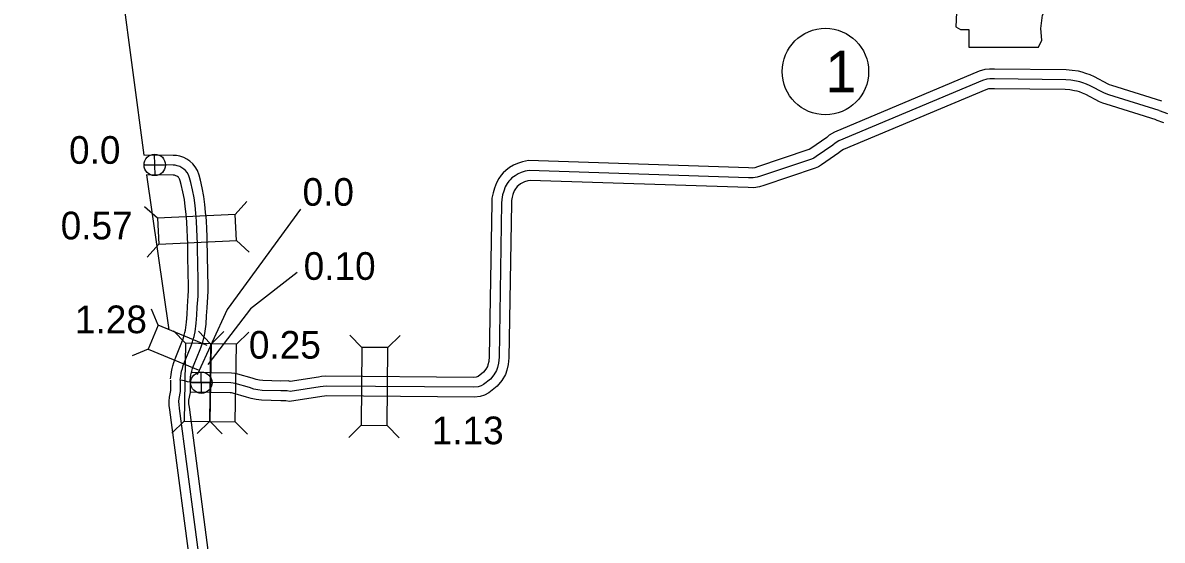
# Model space of a CAD drawing. Extents: x 31699 to 244310, y -8841 to 11474.
# Drawn here: x 127857 to 129017, y 1471 to 1998 of the extents above; entities that cross this region are included whole.
import ezdxf

# ---------------------------------------------------------------- set-up
doc = ezdxf.new("R2010")
doc.units = 0
for name, color, linetype in [('B_Logo', 7, 'Continuous'), ('G-ANNO-TEXT', 7, 'Continuous'), ('Level 21', 7, 'Continuous'), ('Level 55', 7, 'Continuous'), ('R_Annotation', 7, 'Continuous'), ('R_Border Notes', 7, 'Continuous'), ('R_XS_EARTHWORK_STAGE1', 7, 'Continuous'), ('R_XS_EARTHWORK_STAGE2', 7, 'Continuous'), ('S_WALL', 7, 'Continuous'), ('S_WALL_ANNOT', 7, 'Continuous')]:
    doc.layers.add(name, color=color, linetype=linetype)

msp = doc.modelspace()

# ---------------------------------------------------------------- linework, layer by layer
at = {"layer": 'B_Logo'}
for points in [[(129014, 1908.7), (128962.9, 1924.7), (128960, 1925.6), (128957.6, 1926.7), (128943.8, 1933.9), (128939.9, 1935.6), (128936.3, 1937), (128933.1, 1938), (128929.8, 1938.7), (128924.2, 1939.7), (128918.9, 1940.1), (128846.4, 1940.8), (128841.5, 1940.8), (128838.4, 1940.6), (128834.1, 1939.2), (128687.9, 1877.8), (128684, 1875.4), (128681.7, 1873.5), (128664.8, 1861.8), (128662.4, 1860.3), (128660.1, 1859.3), (128608.2, 1841.9), (128604.8, 1840.8), (128600.7, 1840.2), (128595.8, 1840.3), (128372.6, 1847.7), (128368.4, 1846.9), (128364.4, 1845.5), (128361.2, 1844.2), (128358.1, 1842.3), (128355, 1840.1), (128353.1, 1838.3), (128351.7, 1836.7), (128350, 1834.3), (128348.2, 1831), (128346.6, 1826.6), (128345.4, 1822.8), (128344.6, 1818.3), (128344.4, 1814.3), (128341.9, 1657.7), (128341.2, 1651.7), (128340.2, 1647.2), (128339.2, 1644.1), (128336.6, 1639.7), (128333, 1635.3), (128326, 1629.8), (128323.5, 1628.4), (128320.6, 1627.6), (128316.3, 1627.1), (128165.8, 1628.3), (128162.7, 1628), (128159.7, 1627.4), (128129, 1622.8), (128126, 1623.5), (128119.6, 1623.4), (128100.6, 1623.9), (128096.2, 1624.4), (128092, 1625.3), (128087.6, 1626.7), (128073.3, 1630.8), (128071.2, 1631.3), (128068.8, 1631.5), (128027.3, 1632.1), (128024.6, 1632.6), (128021.4, 1633.7), (128019.4, 1634), (128017.2, 1634.2)], [(129014, 1908.7), (129022.4, 1905.7)], [(128017.2, 1634.2), (128017.8, 1638.4), (128018.1, 1641.2), (128018.6, 1643.6), (128019.4, 1646.2), (128020.2, 1649.1), (128022.1, 1654.2), (128028.2, 1669.2), (128029.1, 1671.4), (128029.7, 1673.3), (128030.5, 1675.9), (128031.3, 1678.6), (128031.8, 1680.5), (128032.4, 1683.6), (128033.6, 1692.3), (128034.1, 1700.5), (128034.5, 1708.6), (128035.4, 1719.7), (128035.5, 1725.1), (128035.6, 1733.1), (128035.4, 1741.2), (128035.2, 1748.1), (128035.1, 1756.4), (128034.9, 1764.6), (128034.8, 1772.6), (128034.6, 1780.6), (128034.2, 1787.6), (128033.8, 1796.2), (128033.1, 1804.3), (128032.3, 1812.1), (128031.5, 1819.7), (128029.8, 1827.9), (128027.9, 1835.6), (128026.8, 1840.1), (128025.7, 1843.4), (128024.3, 1845.6), (128022.6, 1847.7), (128021, 1849.2), (128018.8, 1850.5), (128016.9, 1851.6), (128014.2, 1852.5), (128012.2, 1853), (128010, 1853), (127981.3, 1853.4)], [(128017.2, 1634.2), (128017.2, 1622.8), (128015.9, 1615.5), (128015.6, 1612.5), (128015.7, 1609.4), (128016.3, 1605.5), (128039.6, 1428.5)]]:
    msp.add_lwpolyline(points, dxfattribs=at)
at = {"layer": 'G-ANNO-TEXT'}
msp.add_lwpolyline([(128804.3, 2079.1), (128809.3, 2045.2), (128807.1, 1993.9), (128811.6, 1991.1), (128820.1, 1991.1), (128820.1, 1973.1), (128891.1, 1973.1), (128894.5, 1980.4), (128893.4, 1992.2), (128895.1, 2005.8), (128901.3, 2016.5), (128905.2, 2024.4), (128910.9, 2032.8), (128914.2, 2041.9), (128917.1, 2049.2), (128922.1, 2055.4), (128923.3, 2059.3), (128921, 2062.2), (128903.5, 2062.2), (128907.5, 2070), (128908, 2075.1), (128905.7, 2079)], close=True, dxfattribs=at)
at = {"layer": 'Level 21'}
for p, q in [((127991.6, 1842.5), (127991.1, 1864.2)), ((127980.5, 1853.1), (128002.2, 1853.6)), ((128039, 1620.9), (128038.5, 1642.6)), ((128027.9, 1631.5), (128049.6, 1632))]:
    msp.add_line(p, q, dxfattribs=at)
for centre in [(127991.3, 1853.4), (128038.7, 1631.7)]:
    msp.add_circle(centre, 10.9, dxfattribs=at)
at = {"layer": 'Level 55'}
for points in [[(128007.2, 1634.2), (128007.2, 1623.7), (128006, 1617), (128005.6, 1612.8), (128005.7, 1608.5), (128006.4, 1604.1), (128029.7, 1426.9)], [(128027.2, 1634.2), (128027.2, 1621.9), (128025.8, 1614.1), (128025.6, 1612.1), (128025.7, 1610.3), (128026.2, 1606.8), (128049.5, 1430)]]:
    msp.add_lwpolyline(points, dxfattribs=at)
at = {"layer": 'R_Annotation'}
for points in [[(127856.9, 2794), (127865, 2731.8), (127888.5, 2556.1), (127912.2, 2378.2), (127935.3, 2201.7), (127957.7, 2031.9), (127980, 1863.4)], [(127982.8, 1843.3), (128005.6, 1685.4)]]:
    msp.add_lwpolyline(points, dxfattribs=at)
at = {"layer": 'R_Border Notes'}
msp.add_circle((128674.2, 1948.4), 44, dxfattribs=at)
at = {"layer": 'R_XS_EARTHWORK_STAGE1'}
for p, q in [((127994, 1799), (127981, 1810.8)), ((128073.1, 1802.9), (128084.9, 1816)), ((128074.4, 1776.5), (128087.5, 1764.7)), ((127995.3, 1772.6), (127983.5, 1759.6)), ((127994.7, 1690.1), (127987.9, 1706.4)), ((127994.7, 1690.1), (127984.6, 1665.7)), ((128044.6, 1669.7), (127994.7, 1690.1)), ((128022.5, 1671.8), (128010.3, 1684.5)), ((128048.1, 1671.4), (128035.8, 1684.1)), ((128048.9, 1671.4), (128061.6, 1683.7)), ((128074.5, 1671), (128087.1, 1683.3)), ((128202.1, 1667.6), (128189.8, 1680.2)), ((128228.5, 1667.4), (128241.1, 1679.7)), ((127984.6, 1665.7), (127968.4, 1658.9)), ((127984.6, 1665.7), (128035.5, 1644.9)), ((128021.3, 1592.6), (128008.7, 1580.4)), ((128046.9, 1592.2), (128034.3, 1580)), ((128047.7, 1592.2), (128060, 1579.6)), ((128073.3, 1591.8), (128085.6, 1579.2)), ((128201.5, 1588.4), (128188.9, 1576.1)), ((128227.9, 1588.2), (128240.2, 1575.7))]:
    msp.add_line(p, q, dxfattribs=at)
for points in [[(128073.1, 1802.9), (127994, 1799), (127995.3, 1772.6), (128074.4, 1776.5)], [(128047.7, 1592.2), (128048.9, 1671.4), (128022.5, 1671.8), (128021.3, 1592.6)], [(128048.1, 1671.4), (128046.9, 1592.2), (128073.3, 1591.8), (128074.5, 1671)], [(128227.9, 1588.2), (128228.5, 1667.4), (128202.1, 1667.6), (128201.5, 1588.4)]]:
    msp.add_lwpolyline(points, close=True, dxfattribs=at)
at = {"layer": 'R_XS_EARTHWORK_STAGE2'}
for points in [[(129016.9, 1918.3), (128965.9, 1934.2), (128963.6, 1934.9), (128962, 1935.6), (128948.1, 1943), (128943.7, 1944.9), (128939.5, 1946.5), (128935.6, 1947.7), (128931.8, 1948.6), (128925.5, 1949.6), (128919.3, 1950.1), (128846.5, 1950.8), (128841.1, 1950.8), (128836.4, 1950.5), (128830.7, 1948.6), (128683.3, 1886.7), (128678.1, 1883.5), (128675.7, 1881.4), (128659.3, 1870.2), (128657.7, 1869.2), (128656.4, 1868.6), (128605, 1851.4), (128602.4, 1850.5), (128600.1, 1850.2), (128596, 1850.3), (128371.9, 1857.7), (128365.9, 1856.6), (128360.8, 1854.9), (128356.6, 1853.1), (128352.6, 1850.7), (128348.6, 1847.8), (128345.9, 1845.2), (128343.9, 1843), (128341.5, 1839.6), (128339.1, 1835.2), (128337.1, 1829.8), (128335.7, 1825.1), (128334.6, 1819.4), (128334.4, 1814.7), (128331.9, 1658.5), (128331.3, 1653.4), (128330.5, 1649.8), (128330, 1648.3), (128328.4, 1645.5), (128325.9, 1642.4), (128320.5, 1638.1), (128319.7, 1637.7), (128318.7, 1637.4), (128315.7, 1637.1), (128165.4, 1638.3), (128161.2, 1637.9), (128158, 1637.3), (128129.3, 1632.9), (128127, 1633.5), (128119.6, 1633.4), (128101.4, 1633.9), (128097.8, 1634.3), (128094.6, 1635), (128090.5, 1636.3), (128075.9, 1640.4), (128072.8, 1641.2), (128069.3, 1641.5), (128028.8, 1642.1)], [(129011, 1899.2), (128959.9, 1915.1), (128956.5, 1916.2), (128953.3, 1917.7), (128939.4, 1924.9), (128936.1, 1926.4), (128933, 1927.6), (128930.5, 1928.3), (128927.8, 1928.9), (128923, 1929.8), (128918.4, 1930.1), (128846.3, 1930.8), (128841.8, 1930.8), (128840.4, 1930.7), (128837.6, 1929.8), (128692.5, 1868.9), (128689.9, 1867.3), (128687.8, 1865.5), (128670.2, 1853.4), (128667.1, 1851.5), (128663.8, 1850), (128611.4, 1832.5), (128607.1, 1831), (128601.3, 1830.2), (128595.5, 1830.3), (128373.4, 1837.6), (128371, 1837.2), (128367.9, 1836.1), (128365.7, 1835.2), (128363.6, 1834), (128361.5, 1832.5), (128360.3, 1831.3), (128359.5, 1830.4), (128358.5, 1829.1), (128357.4, 1826.9), (128356, 1823.4), (128355.1, 1820.4), (128354.5, 1817.1), (128354.4, 1814), (128351.9, 1657), (128351, 1650.1), (128349.9, 1644.6), (128348.3, 1639.9), (128344.8, 1634), (128340, 1628.1), (128331.6, 1621.4), (128327.2, 1619), (128322.5, 1617.7), (128316.8, 1617.1), (128166.3, 1618.3), (128164.1, 1618.1), (128161.4, 1617.6), (128128.6, 1612.6), (128124.9, 1613.4), (128119.5, 1613.4), (128099.9, 1613.9), (128094.5, 1614.6), (128089.5, 1615.6), (128084.8, 1617.1), (128070.8, 1621.1), (128069.5, 1621.4), (128068.2, 1621.5), (128027.1, 1622.1)], [(129010.6, 1899.3), (129018.3, 1896.6)], [(128027.2, 1632.9), (128027.7, 1637.2), (128028, 1639.6), (128028.3, 1641), (128029, 1643.4), (128029.8, 1646.1), (128031.4, 1650.6), (128037.5, 1665.5), (128038.5, 1668.1), (128039.2, 1670.2), (128040.1, 1673), (128040.9, 1675.9), (128041.5, 1678.3), (128042.3, 1681.9), (128043.6, 1691.2), (128044.1, 1699.9), (128044.5, 1708), (128045.4, 1719.2), (128045.5, 1724.9), (128045.6, 1733.1), (128045.4, 1741.5), (128045.2, 1748.4), (128045.1, 1756.7), (128044.9, 1764.8), (128044.8, 1772.8), (128044.6, 1780.9), (128044.2, 1788.1), (128043.8, 1796.9), (128043, 1805.3), (128042.2, 1813.1), (128041.4, 1821.3), (128039.5, 1830.1), (128037.7, 1838), (128036.5, 1842.9), (128034.8, 1847.8), (128032.4, 1851.5), (128029.9, 1854.5), (128027.1, 1857.1), (128024, 1859.1), (128020.9, 1860.8), (128016.9, 1862.1), (128013.4, 1863), (128010.1, 1863), (127980, 1863.4)], [(128007.3, 1635.5), (128007.9, 1639.6), (128008.2, 1642.8), (128009, 1646.2), (128009.8, 1649), (128010.7, 1652.2), (128012.7, 1657.8), (128018.9, 1672.9), (128019.6, 1674.8), (128020.2, 1676.3), (128020.9, 1678.8), (128021.7, 1681.3), (128022, 1682.7), (128022.5, 1685.3), (128023.7, 1693.3), (128024.2, 1701), (128024.5, 1709.2), (128025.4, 1720.2), (128025.5, 1725.2), (128025.6, 1733), (128025.4, 1741), (128025.2, 1747.9), (128025.1, 1756.2), (128024.9, 1764.4), (128024.8, 1772.5), (128024.6, 1780.2), (128024.3, 1787.1), (128023.8, 1795.5), (128023.1, 1803.4), (128022.3, 1811), (128021.6, 1818.2), (128020, 1825.8), (128018.2, 1833.3), (128017.2, 1837.3), (128016.6, 1839.1), (128016.3, 1839.7), (128015.3, 1840.8), (128014.8, 1841.2), (128013.7, 1842), (128012.9, 1842.4), (128011.5, 1842.9), (128011, 1843), (128009.9, 1843), (127982.8, 1843.4)]]:
    msp.add_lwpolyline(points, dxfattribs=at)
at = {"layer": 'S_WALL_ANNOT'}
for points in [[(128139.6, 1808.4), (128065, 1706.2), (128034.6, 1639.7)], [(128136.3, 1744), (128088.8, 1707), (128045.3, 1650.4)]]:
    msp.add_lwpolyline(points, dxfattribs=at)

# ---------------------------------------------------------------- texts
at = {"layer": 'R_Border Notes'}
msp.add_text('1', height=42.2, dxfattribs=at).set_placement((128674.2, 1927.3))
at = {"layer": 'S_WALL'}
for s, p in [('0.57', (127895.5, 1777.6)), ('0.10', (128142.9, 1736.4)), ('1.28', (127910, 1682.1)), ('0.25', (128087.1, 1656.2)), ('1.13', (128273.3, 1569.1))]:
    msp.add_text(s, height=28.16, dxfattribs=at).set_placement(p)
at = {"layer": 'S_WALL_ANNOT'}
for p in [(127904, 1854.5), (128141.8, 1811.8)]:
    msp.add_text('0.0', height=28.16, dxfattribs=at).set_placement(p)

doc.saveas('drawing.dxf')
